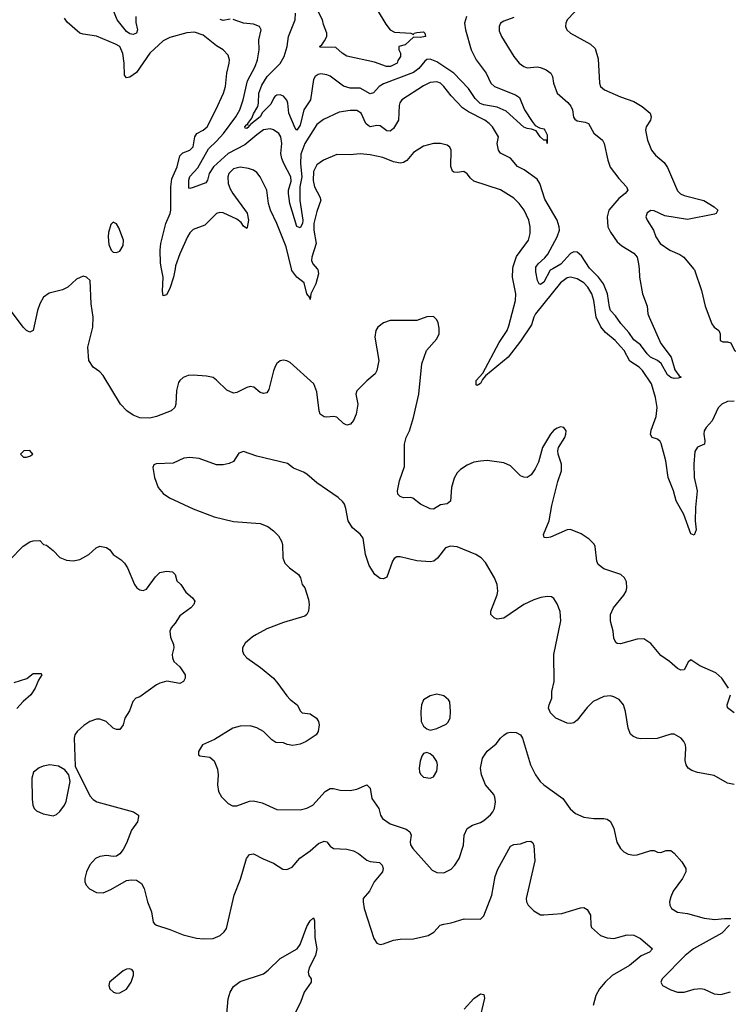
# Model space of a CAD drawing. Header units: inches. Extents: x 1173000 to 1307049, y 522583 to 678455.
# Tile 390 of 617: x 1285510 to 1289755, y 575597 to 581490. Entities that reach past the tile are written whole.
import ezdxf

# ---------------------------------------------------------------- set-up
doc = ezdxf.new("R2010")
doc.units = ezdxf.units.IN
doc.header["$MEASUREMENT"] = 0
doc.layers.add('B2587', color=7, linetype='Continuous')
doc.layers.add('B2588', color=7, linetype='Continuous')

msp = doc.modelspace()

# ---------------------------------------------------------------- linework, layer by layer
at = {"layer": 'B2587', "color": 5}
for points, elevation in [([(1289756.8, 577490), (1289716.9, 577550), (1289680.6, 577580.6), (1289583.8, 577623.8), (1289530, 577658.7), (1289515.3, 577644.7), (1289490, 577599.5), (1289470, 577596.2), (1289450, 577607), (1289403.6, 577650), (1289350, 577684.4), (1289290, 577755.8), (1289250, 577785.4), (1289210, 577783.1), (1289110, 577754), (1289090, 577756), (1289082, 577762), (1289070, 577788), (1289065.1, 577830), (1289049.6, 577890), (1289049.6, 577930), (1289067.3, 577970), (1289130, 578046), (1289143, 578070), (1289148, 578090), (1289145.4, 578125.4), (1289133.3, 578150), (1289112, 578170), (1289010, 578204.2), (1288975.4, 578230), (1288966.6, 578250), (1288957.2, 578337.2), (1288950.9, 578350.9), (1288922, 578382), (1288873.4, 578413.4), (1288810, 578438.7), (1288790, 578436.3), (1288690, 578392.8), (1288668.4, 578388.4), (1288652.1, 578392.1), (1288648.4, 578410), (1288681.8, 578490), (1288697.1, 578582.9), (1288733.7, 578726.3), (1288755.6, 578790), (1288756.2, 578830), (1288736.2, 578890), (1288734.5, 578910), (1288738, 578930), (1288776, 578990), (1288782.7, 579010), (1288784, 579030), (1288770, 579048.7), (1288750, 579053.2), (1288730, 579045.2), (1288710, 579034), (1288690, 579009.2), (1288642, 578930), (1288617.4, 578842.6), (1288598.7, 578801.3), (1288574.1, 578765.9), (1288550, 578749.6), (1288530, 578751.8), (1288510, 578760.7), (1288450, 578819.5), (1288410, 578837.6), (1288310, 578851.5), (1288270, 578847.6), (1288230, 578841.3), (1288190, 578825.1), (1288150, 578798), (1288130, 578777.6), (1288112.9, 578747.1), (1288096.3, 578690), (1288091, 578609), (1288070, 578592.2), (1288030, 578586), (1287990, 578561.7), (1287970, 578562), (1287912, 578590), (1287865.7, 578625.7), (1287850, 578629.7), (1287808.9, 578628.9), (1287790, 578635.8), (1287775.8, 578650), (1287774.2, 578670), (1287785, 578730), (1287815.2, 578815.2), (1287814.5, 578950), (1287826, 578990), (1287846, 579030), (1287869.8, 579110.2), (1287900.4, 579250), (1287919.7, 579430), (1287948, 579510), (1288010, 579580.5), (1288023, 579610), (1288023.8, 579643.8), (1288016.6, 579676.6), (1288010, 579694), (1287990, 579713.2), (1287950, 579711.8), (1287890, 579689.7), (1287730, 579689.7), (1287690, 579676.3), (1287655.5, 579650), (1287644.4, 579630), (1287637.6, 579590), (1287661.6, 579450), (1287650.4, 579390), (1287639.1, 579370), (1287590.3, 579329.7), (1287530.5, 579270), (1287523.8, 579250), (1287536.5, 579190), (1287525.3, 579130), (1287510, 579092.3), (1287491.3, 579068.7), (1287470, 579062.9), (1287450, 579074), (1287410.7, 579110.7), (1287390, 579114.8), (1287350, 579110.8), (1287333.8, 579113.8), (1287310, 579129.6), (1287303.5, 579150), (1287290, 579264), (1287272.6, 579310), (1287130, 579439.3), (1287110, 579449.3), (1287090, 579452.3), (1287070, 579449.3), (1287050, 579433.2), (1287042, 579418), (1287030, 579389), (1287002, 579278), (1286990, 579257.2), (1286970, 579252.7), (1286950, 579259.5), (1286912.3, 579290), (1286890, 579294.3), (1286870, 579289.6), (1286810, 579258.9), (1286790, 579255.4), (1286750, 579272.8), (1286690, 579333.6), (1286670, 579348), (1286630, 579356.9), (1286550, 579363.1), (1286518.7, 579361.3), (1286490, 579349.7), (1286470, 579331.6), (1286462, 579318), (1286448.7, 579271.3), (1286445.4, 579190), (1286439, 579170), (1286418, 579150), (1286330, 579115.5), (1286290, 579105.4), (1286230, 579108.2), (1286190, 579123.4), (1286152.9, 579150), (1286113.8, 579190), (1286010, 579360.8), (1285990, 579382), (1285949.5, 579410), (1285924.5, 579450), (1285919.2, 579530), (1285948.9, 579650), (1285949.8, 579709.8), (1285938.5, 579790), (1285932, 579930), (1285910, 579949.2), (1285890, 579956), (1285850, 579937), (1285799.3, 579890), (1285765.6, 579874.4), (1285685.8, 579854.2), (1285653.1, 579830), (1285631.2, 579790), (1285616.5, 579750), (1285590.4, 579629.6), (1285570, 579619.3), (1285550, 579629.5), (1285530, 579649.6), (1285450, 579760.4)], 920), ([(1286440.9, 580000), (1286431.9, 579950), (1286410, 579882), (1286390, 579844.4), (1286370, 579837.2), (1286366.2, 579866.2), (1286369.3, 579950), (1286359.7, 580000)], 880), ([(1287292.4, 580000), (1287296, 579996), (1287300.1, 579970), (1287284.7, 579910), (1287254.6, 579850), (1287250, 579815.3), (1287248.1, 579828.1), (1287230, 579849.7), (1287214.8, 579914.8), (1287169.9, 579950), (1287140.8, 579990), (1287138.4, 580000)], 880), ([(1289790, 579208), (1289750, 579204.7), (1289716, 579190), (1289693.4, 579166.6), (1289658, 579090), (1289622.8, 579050), (1289611.2, 579030), (1289609.3, 579009.3), (1289615.2, 578970), (1289612, 578950), (1289570, 578932.1), (1289554.4, 578905.6), (1289548.6, 578830), (1289550.1, 578750), (1289567.6, 578670), (1289557.6, 578570), (1289557, 578490), (1289562.6, 578437.4), (1289550, 578405.1), (1289530, 578414), (1289488.1, 578528.1), (1289442.5, 578610), (1289427, 578670), (1289394.4, 578750), (1289381.7, 578850), (1289353.3, 578953.3), (1289346, 578966), (1289330, 578978.9), (1289299.3, 578990), (1289288.3, 579008.3), (1289293.1, 579033.1), (1289323.9, 579116.1), (1289328.5, 579168.5), (1289318.7, 579230), (1289294.6, 579310), (1289241.6, 579390), (1289220.3, 579410), (1289165.7, 579445.7), (1289130.4, 579510), (1289110, 579535.3), (1289077, 579570), (1289019, 579619), (1288992.4, 579652.4), (1288962.7, 579710), (1288949, 579809), (1288937.1, 579850), (1288913.4, 579890), (1288890, 579915), (1288850, 579939.4), (1288810, 579949), (1288790, 579944.6), (1288750, 579915.5), (1288600.8, 579730), (1288590.1, 579710), (1288576.6, 579663.4), (1288510, 579566.5), (1288436.2, 579470), (1288300.3, 579359.7), (1288282.3, 579337.7), (1288270, 579313.3), (1288250, 579300.5), (1288244.4, 579304.4), (1288245, 579330), (1288284.5, 579375.5), (1288381.9, 579558.1), (1288429.4, 579630), (1288441.2, 579658.8), (1288480.4, 579810), (1288481.3, 579850), (1288461.3, 579950), (1288465, 580000)], 880), ([(1288704.1, 580000), (1288688.8, 579991.2), (1288650, 579919.8), (1288630, 579905.7), (1288622, 579910), (1288612.6, 579930), (1288602, 579982), (1288602.6, 580000)], 860), ([(1289220.2, 580000), (1289223.8, 579950), (1289241.8, 579850), (1289270, 579776), (1289274, 579730), (1289280.2, 579710), (1289351.7, 579551.7), (1289413.1, 579470), (1289435.3, 579395.3), (1289459.8, 579359.8), (1289472, 579350), (1289455.5, 579344.5), (1289430, 579343.1), (1289410, 579349.8), (1289390, 579365.5), (1289353.1, 579433.1), (1289330.5, 579450.5), (1289289, 579470), (1289269.1, 579490), (1289230, 579544.2), (1289190, 579574.7), (1289158.7, 579618.7), (1289111.5, 579671.5), (1289078.5, 579718.5), (1289049.8, 579750), (1289043, 579770), (1289031.9, 579850), (1289007.3, 579910), (1288977.1, 579950), (1288926.8, 580000)], 860), ([(1289546.3, 580000), (1289552.5, 579992.5), (1289595.3, 579870), (1289615.8, 579775.8), (1289656.3, 579670), (1289670.4, 579650.4), (1289698.8, 579630), (1289707.3, 579610), (1289706, 579570), (1289722.8, 579562.8), (1289750, 579563), (1289770, 579556), (1289792.4, 579510), (1289834, 579490), (1289990, 579444.2), (1290000, 579444.5)], 880), ([(1289790, 576913.3), (1289750, 576920.5), (1289670, 576966.6), (1289570, 576984), (1289536.2, 576996.2), (1289515.1, 577010), (1289502, 577030), (1289495.9, 577055.9), (1289501.6, 577130), (1289498.4, 577150), (1289489.5, 577170), (1289472.3, 577190), (1289430, 577214.3), (1289410, 577213.7), (1289328, 577188), (1289230, 577186.9), (1289209.8, 577189.8), (1289182.2, 577202.2), (1289170, 577213.2), (1289155.1, 577250), (1289138.7, 577350), (1289127, 577390), (1289101.3, 577421.3), (1289070, 577438.4), (1289050, 577443.6), (1289010, 577438.9), (1288945.5, 577410), (1288910, 577374), (1288850, 577298), (1288830, 577282), (1288810, 577278), (1288790, 577280.9), (1288720.9, 577310), (1288690, 577342.7), (1288678.7, 577370), (1288681.3, 577390), (1288697.2, 577430), (1288698, 577470), (1288710.9, 577530), (1288709.7, 577690), (1288752.7, 577892.7), (1288748.1, 577948.1), (1288730, 577994), (1288710, 578025.2), (1288695.3, 578035.3), (1288670, 578038), (1288631.4, 578031.4), (1288590, 578018.3), (1288530, 577991.1), (1288410, 577908), (1288370, 577902.4), (1288353.2, 577910), (1288332.3, 577930), (1288331.8, 577950), (1288371, 578049), (1288374.7, 578070), (1288369.6, 578110), (1288353.6, 578150), (1288300.7, 578240.7), (1288275.1, 578270), (1288242.7, 578290), (1288130, 578335.4), (1288090, 578339.7), (1288061.6, 578330), (1288012.9, 578267.1), (1287990.1, 578249.9), (1287970, 578244.8), (1287890, 578251.2), (1287790, 578276.2), (1287770, 578276.2), (1287754.2, 578265.8), (1287743.8, 578250), (1287710, 578154), (1287690, 578144.5), (1287670, 578145.6), (1287638.4, 578170), (1287604, 578224), (1287581.4, 578290), (1287566.9, 578386.9), (1287550, 578411.5), (1287504.4, 578450), (1287476.9, 578490), (1287463.9, 578563.9), (1287456, 578590), (1287445.6, 578605.6), (1287417.2, 578630), (1287290, 578717.6), (1287229.7, 578769.7), (1287210, 578782), (1287150, 578805.6), (1287114.3, 578834.3), (1286930, 578877), (1286850, 578905.2), (1286823.8, 578896.2), (1286790, 578847), (1286765.5, 578834.5), (1286730, 578826), (1286690, 578826), (1286584.4, 578864.4), (1286529.2, 578870.8), (1286493.9, 578866.1), (1286430, 578835.6), (1286328.1, 578831.9), (1286314.4, 578825.6), (1286307.7, 578810), (1286317.3, 578750), (1286338.8, 578690), (1286370, 578654), (1286408.4, 578628.4), (1286550, 578562), (1286674.4, 578514.4), (1286790, 578487), (1286950, 578475.3), (1286996.9, 578456.9), (1287031.5, 578431.5), (1287060.6, 578400.6), (1287079.1, 578370), (1287084, 578350), (1287086, 578270), (1287098.3, 578238.3), (1287126, 578210), (1287180.5, 578170), (1287192.7, 578150), (1287202.8, 578110), (1287217.3, 578090), (1287239.5, 578019.5), (1287243.8, 577990), (1287240.5, 577950), (1287230.7, 577930), (1287219.2, 577920.8), (1287090, 577883), (1286990, 577844.2), (1286928.9, 577811.1), (1286904, 577796), (1286860.7, 577759.3), (1286845.5, 577730), (1286845.5, 577710), (1286852.7, 577690), (1286870.5, 577670), (1286952.1, 577612.1), (1287030, 577548.5), (1287057.5, 577517.5), (1287110, 577443.1), (1287130, 577422), (1287172.7, 577390), (1287192.5, 577352.5), (1287202.4, 577342.4), (1287250, 577336.4), (1287287.3, 577310), (1287300.7, 577290), (1287304, 577270), (1287297.3, 577230), (1287286.8, 577210), (1287226, 577170), (1287190, 577154.5), (1287147, 577147), (1287112.3, 577152.3), (1287090, 577162.7), (1287044.4, 577164.4), (1287020.1, 577180.1), (1286970, 577229.6), (1286930, 577251.5), (1286890, 577263.6), (1286830, 577262.9), (1286786.8, 577250), (1286677, 577183), (1286606, 577150), (1286582, 577110), (1286582, 577090), (1286590, 577084.7), (1286650, 577076), (1286674.6, 577054.6), (1286695.2, 577004.8), (1286698.4, 576970), (1286695.5, 576910), (1286700.7, 576870), (1286718.5, 576838.5), (1286758.5, 576798.5), (1286784.9, 576784.9), (1286810, 576784.9), (1286887.5, 576812.5), (1286910, 576814.3), (1286962.4, 576802.4), (1287050, 576763.8), (1287190, 576760.3), (1287230, 576770.4), (1287266.6, 576790), (1287339.7, 576870), (1287370, 576888.8), (1287390, 576888.9), (1287430, 576879.6), (1287490, 576876.5), (1287530, 576885.3), (1287590.3, 576910.3), (1287610, 576891), (1287619.5, 576830), (1287661.1, 576770), (1287672, 576730), (1287684.4, 576710), (1287730, 576677.4), (1287826.1, 576646.1), (1287848, 576630), (1287854.9, 576610), (1287848.9, 576570), (1287851.6, 576551.6), (1287865.3, 576530), (1287981, 576401), (1288010, 576385.3), (1288050, 576383.7), (1288094.6, 576405.4), (1288117, 576430), (1288142.9, 576470), (1288169.6, 576550), (1288173.3, 576610), (1288191.1, 576648.9), (1288222.7, 576670), (1288270, 576686), (1288290, 576697.8), (1288330, 576731.7), (1288345.1, 576750), (1288354, 576770), (1288359.8, 576810), (1288356.5, 576836.5), (1288350, 576852), (1288300.9, 576910), (1288276.9, 576970), (1288269.7, 577010), (1288283.5, 577070), (1288310, 577112.2), (1288364.6, 577155.4), (1288390, 577190.6), (1288410, 577207.7), (1288430, 577222.8), (1288450, 577226.8), (1288483.5, 577223.5), (1288510, 577211), (1288522.8, 577190), (1288570, 577031), (1288600.4, 576970), (1288628.7, 576930), (1288650.4, 576910), (1288763.8, 576830), (1288807.2, 576767.2), (1288840, 576740), (1288890, 576716.5), (1288948.9, 576708.9), (1289010, 576708.7), (1289030, 576704.9), (1289050, 576690.4), (1289068.8, 576650), (1289087.1, 576567.1), (1289109, 576529), (1289128.9, 576508.9), (1289155.3, 576495.3), (1289190, 576490.3), (1289210, 576492), (1289290, 576518.7), (1289310, 576518), (1289330, 576507.7), (1289350, 576504.9), (1289383, 576517), (1289410, 576517.1), (1289430, 576501.6), (1289477.6, 576450), (1289500.4, 576410), (1289500.4, 576390), (1289480.3, 576350), (1289425.2, 576274.8), (1289410, 576240.9), (1289403.6, 576210), (1289405.5, 576190), (1289415.3, 576170), (1289450, 576149.2), (1289510, 576140.3), (1289610, 576112.9), (1289674.5, 576105.5), (1289731.6, 576111.6), (1289770.7, 576110)], 940), ([(1285450, 578256.3), (1285530, 578338.8), (1285570, 578364.7), (1285591.6, 578371.6), (1285630, 578374), (1285652, 578350), (1285670, 578344.9), (1285710, 578312.7), (1285751.4, 578271.4), (1285790, 578254.6), (1285830, 578251.6), (1285870, 578259.5), (1285925.2, 578290), (1285969, 578330), (1285990, 578338.8), (1286030, 578331), (1286050, 578318), (1286071, 578290), (1286118.2, 578258.2), (1286138.4, 578238.4), (1286155.3, 578210), (1286198.7, 578110), (1286212.7, 578090), (1286230, 578078), (1286250, 578074.9), (1286270, 578082), (1286323.6, 578156.4), (1286350, 578180.9), (1286390, 578188.7), (1286425.6, 578185.6), (1286441.2, 578170), (1286451.4, 578131.4), (1286475.8, 578110), (1286504.8, 578064.8), (1286546, 578030), (1286558.4, 578010), (1286554, 577990), (1286534.6, 577970), (1286470, 577921.7), (1286442.4, 577877.6), (1286417.8, 577850), (1286410.2, 577830), (1286413.7, 577793.7), (1286431.7, 577750), (1286432.9, 577730), (1286424.2, 577690), (1286426, 577670), (1286434, 577650), (1286470, 577617.1), (1286501.3, 577570), (1286500.7, 577550), (1286491.6, 577528.4), (1286470, 577517.8), (1286390.7, 577530.7), (1286350, 577519.8), (1286328.8, 577510), (1286230, 577437.2), (1286206.8, 577430), (1286188, 577410), (1286167, 577353), (1286139.3, 577310), (1286130.3, 577269.7), (1286110, 577241.2), (1286090, 577241.2), (1286070, 577249.3), (1286029, 577290), (1285990, 577304.5), (1285970, 577304.5), (1285930, 577289.5), (1285893.7, 577266.3), (1285854.8, 577230), (1285840.7, 577210), (1285835.5, 577190), (1285843, 577023), (1285930, 576845.5), (1285950, 576824), (1285971.3, 576810), (1286191.3, 576750), (1286221, 576730), (1286222, 576722), (1286216.3, 576690), (1286179.9, 576640.1), (1286150, 576560.9), (1286130, 576522.9), (1286110, 576497.6), (1286090, 576484.7), (1286070, 576481.1), (1286030, 576487.4), (1285990, 576482.4), (1285964.9, 576470), (1285930, 576431.1), (1285910.3, 576390), (1285901.3, 576350), (1285901.3, 576330), (1285908.9, 576310), (1285928.2, 576288.2), (1285970, 576266.5), (1286010, 576265.4), (1286056.1, 576283.9), (1286150, 576337.6), (1286177.1, 576342.9), (1286210, 576339.5), (1286239.5, 576319.5), (1286256.5, 576290), (1286275.9, 576210), (1286300.3, 576150), (1286308.8, 576088.8), (1286318.4, 576078.4), (1286330.4, 576070.4), (1286410, 576044.9), (1286490, 576012.9), (1286570, 575992.7), (1286611.7, 575988.3), (1286670, 575990.4), (1286711.8, 576010), (1286735.1, 576030), (1286748.2, 576050), (1286795.8, 576250), (1286833, 576347), (1286868.2, 576470), (1286886.1, 576493.9), (1286910, 576498.4), (1286967.9, 576467.9), (1287030, 576442.6), (1287086.8, 576406.8), (1287110, 576403.6), (1287142.5, 576417.5), (1287188.1, 576471.9), (1287250, 576515.6), (1287299.8, 576560.2), (1287334.6, 576574.6), (1287350, 576568.9), (1287370, 576543.7), (1287389.4, 576529.4), (1287470, 576525.2), (1287510, 576515.4), (1287538.9, 576498.9), (1287590, 576459.2), (1287610, 576452.1), (1287665.1, 576445.1), (1287681.5, 576430), (1287687.1, 576410), (1287683.2, 576390), (1287634.2, 576330), (1287605.4, 576274.6), (1287568.5, 576230), (1287567, 576210), (1287573.7, 576170), (1287632, 575992), (1287650, 575962.8), (1287670, 575955.5), (1287690, 575958.4), (1287750, 575981.3), (1287790, 575987), (1287870, 575988.9), (1287957.2, 576010), (1287990.8, 576029.2), (1288029.6, 576070), (1288050, 576077.8), (1288095.2, 576084.8), (1288172.1, 576107.9), (1288270, 576106.3), (1288290, 576127), (1288339, 576250), (1288358.7, 576361.3), (1288374.8, 576405.2), (1288450, 576543), (1288470, 576552.7), (1288510, 576557), (1288548.7, 576571.3), (1288572.7, 576572.7), (1288584.4, 576564.4), (1288590, 576547.7), (1288596.3, 576456.3), (1288543.9, 576230), (1288545.5, 576210), (1288555.4, 576190), (1288590, 576156.2), (1288630, 576133.6), (1288650, 576132.6), (1288758.3, 576141.7), (1288870, 576174), (1288890, 576175.8), (1288910, 576165.5), (1288930, 576130.8), (1288931.7, 576070), (1288936.5, 576056.5), (1288989.2, 576009.2), (1289030, 575995.3), (1289070, 575991.6), (1289150, 576014), (1289190, 576011.8), (1289230, 575990.3), (1289300.4, 575930), (1289283.8, 575910), (1289232.9, 575887.1), (1289163.2, 575830), (1289060.2, 575770), (1289017.3, 575730), (1288982.8, 575690), (1288961.5, 575650), (1288946, 575590)], 920), ([(1285476.2, 577523.8), (1285552, 577548), (1285590, 577578), (1285637.7, 577577.7), (1285643, 577570), (1285622, 577538), (1285603.4, 577490), (1285577.2, 577450), (1285530.6, 577409.4), (1285492.1, 577367.9)], 880), ([(1289790, 577341.7), (1289751.1, 577371.1), (1289748.6, 577390), (1289767.7, 577450)], 920), ([(1286747.9, 575492.1), (1286758.6, 575630), (1286770, 575668.9), (1286790, 575704.5), (1286830, 575734), (1286970, 575779.3), (1286999.1, 575800.9), (1287070, 575871), (1287171.4, 575928.6), (1287190, 575955.8), (1287230, 576063.5), (1287250, 576097.8), (1287270, 576114.9), (1287277, 576097), (1287277.7, 575997.7), (1287289.5, 575929.5), (1287282.9, 575890), (1287245, 575815), (1287238.4, 575790), (1287243, 575770), (1287257.1, 575750), (1287255.3, 575730), (1287215, 575670), (1287192.2, 575607.8), (1287142.7, 575510)], 880), ([(1289761.3, 576070), (1289716.7, 576023.3), (1289546.7, 575930), (1289497, 575890), (1289359.1, 575750), (1289350.8, 575730), (1289361, 575710), (1289410, 575684.4), (1289450, 575670.4), (1289490, 575670.3), (1289550, 575688.8), (1289590, 575691.8), (1289610, 575688.7), (1289670, 575660.4), (1289710, 575655.8), (1289767.4, 575672.6)], 940), ([(1288172.6, 575567.4), (1288230, 575631.2), (1288270, 575659.2), (1288290, 575655.8), (1288293.7, 575633.7), (1288261.2, 575490)], 880)]:
    msp.add_lwpolyline(points, dxfattribs=dict(at, elevation=elevation))
for points, elevation in [([(1285570, 578912.7), (1285534, 578910), (1285514, 578890), (1285532.7, 578872.7), (1285550, 578872), (1285570, 578878), (1285588, 578890)], 940), ([(1288010, 577452.7), (1287970, 577444), (1287930, 577419), (1287917.6, 577390), (1287912.2, 577350), (1287915.5, 577290), (1287930, 577261), (1287950, 577246), (1287970, 577238.8), (1288010, 577247.3), (1288065.4, 577274.6), (1288075.6, 577284.4), (1288089.4, 577310), (1288091.8, 577350), (1288086.8, 577406.8), (1288079.1, 577419.1), (1288050, 577444)], 960), ([(1287950, 577104), (1287930, 577099), (1287918.5, 577081.5), (1287908.5, 577051.5), (1287902.4, 577010), (1287905.7, 576985.7), (1287912.5, 576972.5), (1287930, 576957.3), (1287970, 576950.6), (1287990, 576959.1), (1288010, 576992), (1288012.8, 577030), (1288009.5, 577050), (1287990, 577081.2), (1287970, 577097.2)], 960), ([(1285690, 577029.7), (1285650, 577022.6), (1285626.7, 577013.3), (1285593.4, 576986.6), (1285582.6, 576950), (1285585.3, 576825.3), (1285588.8, 576788.8), (1285597.1, 576770), (1285610, 576755.5), (1285650, 576737.6), (1285710, 576726), (1285730, 576733), (1285750, 576750.5), (1285778.9, 576790), (1285788.6, 576811.4), (1285813.2, 576930), (1285803.7, 576970), (1285781, 577001), (1285742, 577022)], 920), ([(1286169.3, 575809.3), (1286150, 575807), (1286130, 575797), (1286048.4, 575730), (1286044.4, 575710), (1286050.6, 575690), (1286071.3, 575670), (1286090, 575663.8), (1286110, 575666.4), (1286150, 575688.4), (1286177.6, 575730), (1286191.5, 575771.5), (1286191.4, 575791.4), (1286183.2, 575803.2)], 920)]:
    msp.add_lwpolyline(points, close=True, dxfattribs=dict(at, elevation=elevation))
at = {"layer": 'B2588', "color": 5}
for points, elevation in [([(1286205.7, 581510), (1286206.5, 581473.5), (1286215.5, 581430), (1286209.6, 581410.4), (1286190, 581400.8), (1286170, 581405.5), (1286150, 581419.6), (1286094, 581490), (1286050, 581599.8)], 860), ([(1287650.9, 581550), (1287702.9, 581462.9), (1287728.9, 581428.9), (1287755.3, 581415.3), (1287854, 581410), (1287870, 581402), (1287874, 581410), (1287890, 581414.6), (1287930, 581417.3), (1287937.3, 581410), (1287940.7, 581390), (1287910, 581383), (1287870, 581386.6), (1287819.9, 581340.1), (1287782, 581330), (1287782, 581310), (1287791.3, 581290), (1287791, 581270), (1287774.4, 581245.6), (1287770.7, 581230), (1287732, 581210), (1287708, 581210), (1287635.6, 581235.6), (1287470, 581272.7), (1287441.2, 581290), (1287404.8, 581324.8), (1287310, 581326.6), (1287305.2, 581330), (1287320.2, 581339.8), (1287335.6, 581364.4), (1287349.5, 581390), (1287349.3, 581410), (1287330, 581462), (1287324.7, 581490), (1287290, 581555.6)], 820), ([(1288877.7, 581582.3), (1288790.4, 581490), (1288781.6, 581470), (1288780.4, 581450), (1288788.4, 581430), (1288810.7, 581410), (1288930, 581344.9), (1288957.3, 581317.3), (1288976.1, 581256.1), (1288984, 581110), (1288990.4, 581090), (1289014, 581070), (1289110, 581029.1), (1289190, 581000.9), (1289239.5, 580970), (1289286, 580930), (1289292.7, 580910), (1289288.4, 580890), (1289263.8, 580850), (1289258.4, 580830), (1289270.4, 580770), (1289294.4, 580710), (1289319.7, 580679.7), (1289370, 580634.9), (1289390, 580606.7), (1289450, 580465.7), (1289468.2, 580448.2), (1289490, 580438.4), (1289607.8, 580407.8), (1289670.5, 580370), (1289692.4, 580350), (1289682.8, 580330), (1289673.1, 580326.9), (1289510, 580294.2), (1289375.6, 580315.6), (1289310, 580346.6), (1289290, 580347.4), (1289270, 580335.1), (1289261.5, 580310), (1289268.9, 580290), (1289307, 580230), (1289321.1, 580190), (1289347.2, 580150), (1289404.9, 580110), (1289465.2, 580085.2), (1289488, 580070), (1289546.3, 580000)], 880), ([(1286359.7, 580000), (1286353.2, 580033.2), (1286351.3, 580110), (1286355.5, 580150), (1286384.8, 580270), (1286410.9, 580330), (1286414.8, 580350), (1286415.6, 580490), (1286421.5, 580538.5), (1286454.1, 580610), (1286470, 580674.6), (1286486.6, 580693.4), (1286530, 580709.4), (1286549.8, 580730), (1286559, 580790), (1286571.6, 580808.4), (1286609.9, 580830.1), (1286632.5, 580850), (1286685.6, 580950), (1286731.4, 581050), (1286742.4, 581090), (1286750.6, 581170), (1286765.6, 581230), (1286767.2, 581250), (1286758.4, 581278.4), (1286730, 581309.7), (1286690, 581334.7), (1286610, 581398), (1286556.6, 581416.6), (1286512.3, 581412.3), (1286410, 581383.9), (1286370, 581363), (1286290, 581289.7), (1286210, 581174.6), (1286170, 581145.6), (1286150, 581142), (1286138.2, 581158.2), (1286135.8, 581230), (1286127.6, 581287.6), (1286109.9, 581329.9), (1286084.6, 581344.6), (1285970, 581392.1), (1285890, 581403.1), (1285870.7, 581410.7), (1285794.9, 581474.9), (1285778.7, 581498.7)], 880), ([(1288602.6, 580000), (1288602.9, 580010), (1288616.5, 580030), (1288655.4, 580064.6), (1288673.1, 580086.9), (1288729.9, 580190), (1288743.4, 580230), (1288742.8, 580250), (1288729.9, 580290), (1288656.4, 580416.4), (1288626, 580510), (1288610, 580536.8), (1288532, 580592), (1288492.6, 580612.6), (1288450, 580662.2), (1288390, 580692.2), (1288377.7, 580710), (1288369.8, 580750), (1288378.7, 580790), (1288342, 580850), (1288322.7, 580870), (1288295.6, 580890), (1288198.8, 580938.8), (1288162.8, 580962.8), (1288094.5, 581034.5), (1288050, 581090.9), (1288030, 581109.7), (1288010, 581118.2), (1287970, 581114.2), (1287930, 581094.5), (1287799.5, 581010), (1287787.8, 580992.2), (1287783.8, 580976.2), (1287778.5, 580890), (1287750, 580839.1), (1287730, 580822.6), (1287710, 580824.5), (1287670, 580855.4), (1287650, 580858), (1287610, 580849.2), (1287596.7, 580856.7), (1287584.3, 580870), (1287555.7, 580930), (1287530, 580946.8), (1287490, 580947.8), (1287423.5, 580936.5), (1287330, 580892.2), (1287290, 580862.2), (1287217.3, 580750), (1287194.2, 580685.8), (1287191.9, 580628.1), (1287199.7, 580550), (1287188.5, 580490), (1287188.2, 580408.2), (1287206.1, 580290), (1287203.5, 580270), (1287190, 580244.7), (1287170, 580253.6), (1287127.4, 580390), (1287119.7, 580450), (1287121, 580470), (1287136.1, 580523.9), (1287134.1, 580550), (1287091.9, 580630), (1287080.5, 580660.5), (1287074.9, 580690), (1287079.7, 580750), (1287074.2, 580790), (1287062.5, 580810), (1287030, 580832), (1287010, 580836.8), (1286970, 580830.5), (1286930, 580802.2), (1286859.1, 580740.9), (1286758.3, 580690), (1286671.5, 580610), (1286645.2, 580570), (1286635.4, 580530), (1286625.4, 580514.6), (1286550, 580485.1), (1286530, 580479.3), (1286522.9, 580482.9), (1286523.2, 580530), (1286530, 580551.1), (1286576.4, 580603.6), (1286641.7, 580718.3), (1286690, 580763.8), (1286730.4, 580810), (1286805.6, 580910), (1286828.9, 580950), (1286848.3, 581010), (1286875.3, 581124.7), (1286919.9, 581210), (1286935.4, 581250), (1286944.2, 581310), (1286942.5, 581370), (1286956.8, 581430), (1286946.2, 581450), (1286910, 581463.4), (1286850, 581470.5), (1286788.9, 581491.1)], 860), ([(1286770, 581493.2), (1286730, 581486.3), (1286711.8, 581491.8)], 860), ([(1288186.4, 581510), (1288175.1, 581470), (1288180.3, 581430), (1288214, 581310), (1288245.4, 581250), (1288304.3, 581170), (1288332.6, 581110), (1288354.7, 581090), (1288480.8, 581040.8), (1288504.4, 581024.4), (1288533.4, 580950), (1288580.1, 580880.1), (1288597.7, 580857.7), (1288623.1, 580843.1), (1288650, 580836.5), (1288656.5, 580830), (1288670, 580802), (1288670.9, 580749.1), (1288668.7, 580768.7), (1288650, 580769.3), (1288628.8, 580788.8), (1288604.4, 580824.4), (1288575.8, 580835.8), (1288550, 580838.2), (1288530, 580847.8), (1288423.5, 580943.5), (1288370, 580967.5), (1288290, 580980.3), (1288269.5, 580989.5), (1288239.5, 581019.5), (1288199.2, 581079.2), (1288110, 581169.4), (1288010, 581237.5), (1287970, 581253.4), (1287950, 581251.4), (1287937.7, 581242.3), (1287901.6, 581198.4), (1287870, 581175.3), (1287690, 581106.7), (1287663, 581090), (1287630, 581052.8), (1287610, 581046.3), (1287550, 581081.4), (1287490, 581080.9), (1287450, 581092), (1287370, 581151.8), (1287350, 581160.4), (1287313.5, 581166.5), (1287297.5, 581162.5), (1287281.1, 581150), (1287270, 581132), (1287251.7, 581010), (1287211.9, 580950), (1287190, 580858.3), (1287170, 580829.7), (1287161, 580841), (1287121.6, 580930), (1287116.9, 580990), (1287110, 581009.2), (1287090, 581031.8), (1287070, 581041.1), (1287050, 581039.3), (1287039.1, 581030), (1287030, 581019.7), (1287014.8, 580985.2), (1286965.2, 580934.8), (1286950, 580909.9), (1286894.7, 580865.3), (1286890, 580856.9), (1286882.9, 580857.1), (1286882.6, 580850), (1286870, 580839.7), (1286860.9, 580840.9), (1286858.3, 580850), (1286870, 580862.6), (1286877.1, 580862.9), (1286876.9, 580870), (1286899.8, 580900.2), (1286910, 580926.7), (1286935.8, 580970), (1286941, 580990), (1286941.9, 581050), (1286960.5, 581099.5), (1286991.9, 581150), (1287070, 581228.2), (1287095, 581270), (1287112.5, 581330), (1287120.9, 581390), (1287159.8, 581490), (1287162.2, 581530)], 840), ([(1288470, 581503.1), (1288410, 581481.3), (1288390.6, 581470), (1288382.4, 581450), (1288382.9, 581422.9), (1288396.4, 581390), (1288470.3, 581270), (1288502, 581230), (1288530, 581210.3), (1288550, 581203.2), (1288610, 581207.5), (1288630, 581204.5), (1288664.4, 581190), (1288692.4, 581170), (1288702, 581150), (1288708.5, 581110), (1288729, 581050), (1288793.8, 580993.8), (1288812.2, 580972.2), (1288821, 580950), (1288828, 580908), (1288835, 580895), (1288850, 580885.2), (1288897.7, 580877.7), (1288918.4, 580870), (1288950, 580810.4), (1289001.7, 580770), (1289011.3, 580750), (1289032.7, 580650), (1289048.2, 580608.2), (1289099.5, 580539.5), (1289145.5, 580490), (1289153, 580470), (1289136.4, 580450), (1289100, 580420), (1289038.8, 580350), (1289028.4, 580310), (1289034.2, 580250), (1289050, 580217.8), (1289090, 580160.8), (1289117.2, 580137.2), (1289190, 580092.8), (1289208.4, 580068.4), (1289218, 580030), (1289220.2, 580000)], 860), ([(1288465, 580000), (1288466.1, 580013.9), (1288487, 580073), (1288557.2, 580170), (1288567.9, 580210), (1288568.9, 580250), (1288559.3, 580290), (1288531.2, 580351.2), (1288502.7, 580390), (1288470, 580422.2), (1288390, 580472.2), (1288230, 580524.7), (1288210, 580541.3), (1288190, 580567.8), (1288170, 580582.6), (1288130, 580576), (1288110, 580577.4), (1288103.4, 580583.4), (1288091.9, 580611.9), (1288094.5, 580710), (1288087, 580727), (1288070, 580739.3), (1288030, 580749.3), (1287990, 580749.5), (1287930, 580734), (1287870, 580695.1), (1287830, 580648.3), (1287810, 580636.4), (1287790, 580632.2), (1287750, 580638.7), (1287685.4, 580665.4), (1287610, 580682), (1287550, 580688.3), (1287490, 580681), (1287410, 580682.9), (1287330, 580649.8), (1287290, 580620.9), (1287270, 580580.9), (1287267.9, 580527.9), (1287275.5, 580490), (1287308, 580430), (1287313.4, 580410), (1287290, 580342), (1287272.5, 580270), (1287271.3, 580230), (1287285.6, 580150), (1287259.8, 580070), (1287259.1, 580050), (1287265.4, 580030), (1287292.4, 580000)], 880), ([(1287138.4, 580000), (1287106.9, 580130), (1287050.4, 580270), (1287012.2, 580350), (1287000.2, 580390), (1286989.7, 580469.7), (1286949.8, 580549.8), (1286930, 580576.3), (1286909.8, 580589.8), (1286880.3, 580600.3), (1286830, 580607.9), (1286790, 580597.7), (1286763.5, 580570), (1286757.4, 580550), (1286758.6, 580510), (1286770, 580478.7), (1286786.8, 580450), (1286873.1, 580333.1), (1286880.6, 580290), (1286873.6, 580246.4), (1286870, 580240.9), (1286850, 580254), (1286837.1, 580277.1), (1286810, 580297.5), (1286730, 580333.5), (1286710, 580336.1), (1286690, 580329.7), (1286619.5, 580260.5), (1286550, 580235.2), (1286530, 580215.3), (1286514.4, 580190), (1286468.6, 580090), (1286443.8, 580016.2), (1286440.9, 580000)], 880), ([(1288926.8, 580000), (1288923.4, 580003.4), (1288876.6, 580076.6), (1288850, 580098.7), (1288830, 580101.3), (1288810, 580091), (1288752.3, 580027.7), (1288704.1, 580000)], 860)]:
    msp.add_lwpolyline(points, dxfattribs=dict(at, elevation=elevation))
at = {"layer": 'B2588', "color": 5, "elevation": 920}
msp.add_lwpolyline([(1286070, 580278), (1286056, 580264), (1286042.8, 580217.2), (1286040.4, 580190), (1286044.9, 580144.9), (1286058.8, 580110), (1286070, 580098.8), (1286090, 580097.3), (1286110, 580104.9), (1286130, 580138), (1286132.8, 580170), (1286104.8, 580244.8), (1286090, 580268.7)], close=True, dxfattribs=at)

doc.saveas('drawing.dxf')
